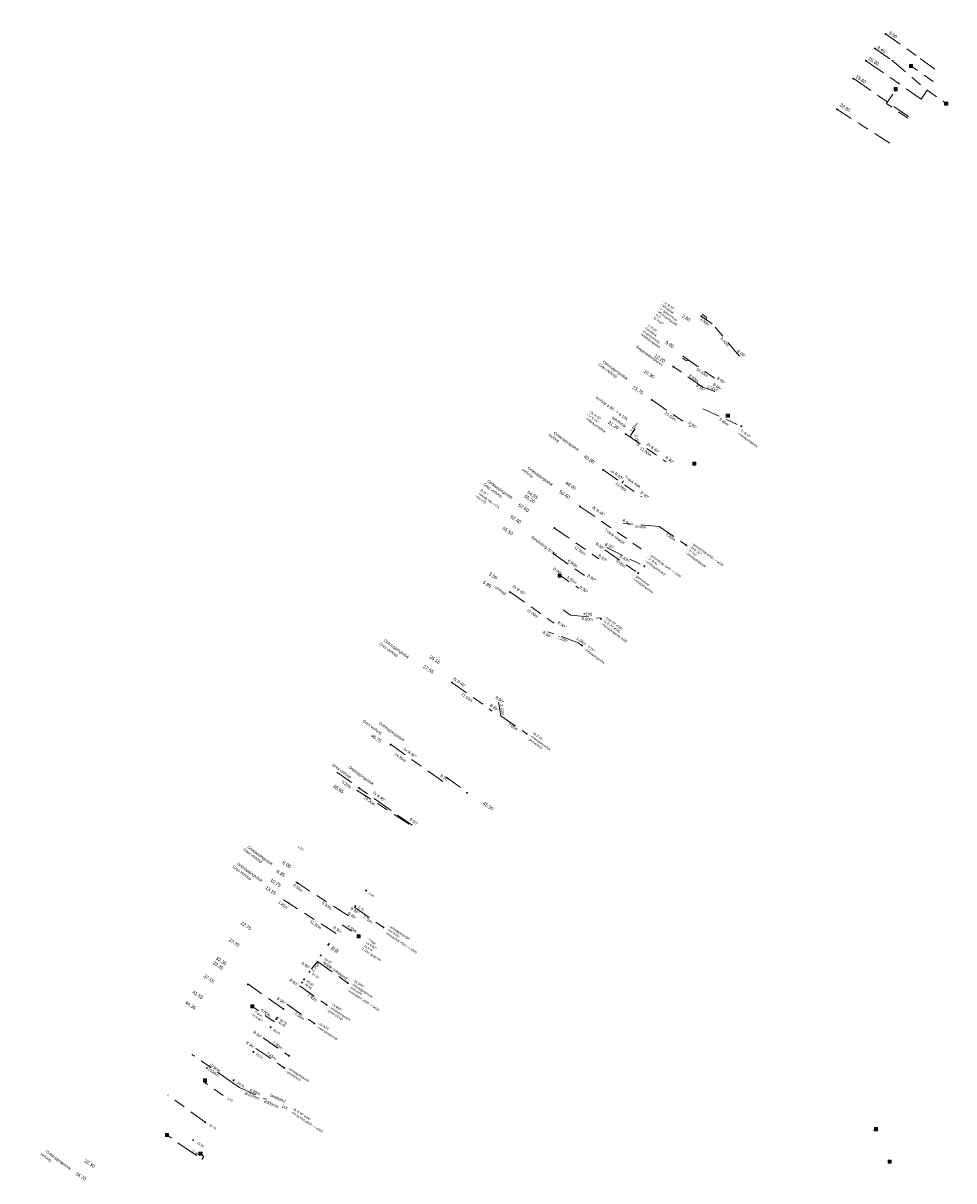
# Model space of a CAD drawing. Header units: inches. Extents: x 0 to 191500, y 0 to 342750.
# Tile 428 of 547: x 187984 to 188191, y 333904 to 334162. Entities that reach past the tile are written whole.
import ezdxf

# ---------------------------------------------------------------- set-up
doc = ezdxf.new("R2010")
doc.units = ezdxf.units.IN
doc.header["$MEASUREMENT"] = 0
doc.linetypes.add('RI-GWA_HUISAANSLUITING', pattern=[23, 4, -1.8, 2.6, -1.8, 4.6, -1.8, 4.6, -1.8])
doc.linetypes.add('RI-HWA_KOLKAANSLUITING', pattern=[4.3, 2.5, -1.8])
doc.layers.get('0').update_dxf_attribs({"lineweight": 20})
for name, color, linetype, lineweight in [('ECW', 150, 'Continuous', 20), ('N-WE-RI-GWA-MAATVOERING-T25', 30, 'RI-GWA_HUISAANSLUITING', 20), ('N-WE-RI-GWA_HUISAANSLUITING', 30, 'RI-GWA_HUISAANSLUITING', 20), ('N-WE-RI-GWA_RIOOLPUT_ONTSTOPPINGSPUT-G', 30, 'Continuous', 20), ('N-WE-RI-HWA_KOLK-S', 150, 'Continuous', 20), ('N-WE-RI-HWA_KOLKAANSLUITING', 150, 'RI-HWA_KOLKAANSLUITING', 20), ('N-WE-RI-INLAAT', 7, 'Continuous', 20), ('Tekst algemeen', 7, 'Continuous', 20)]:
    doc.layers.add(name, color=color, linetype=linetype, lineweight=lineweight)
picture_1 = doc.add_image_def('image1.ecw', size_in_pixel=(220000, 285000))

# ---------------------------------------------------------------- blocks, each defined once
blk = doc.blocks.new('A$C2C270354')
h = blk.add_hatch(color=256)
h.dxf.hatch_style = 1
edge = h.paths.add_edge_path()
edge.add_arc((0, 0), 0.1, 0, 360)
blk.add_circle((0, 0), 0.1)

msp = doc.modelspace()

# ---------------------------------------------------------------- linework, layer by layer
at = {"layer": 'N-WE-RI-GWA_HUISAANSLUITING'}
for p, q in [((188176.16521, 334159.93643), (188183.9274, 334154.45936)), ((188173.81178, 334156.67191), (188177.60373, 334154.06786)), ((188184.08768, 334145.40225), (188171.78236, 334153.98007)), ((188177.60373, 334154.06786), (188185.45757, 334147.37288)), ((188183.9274, 334154.45936), (188188.22493, 334151.29483)), ((188181.30652, 334141.48996), (188169.0012, 334150.06778)), ((188177.15495, 334135.60629), (188165.31968, 334143.14704)), ((188137.57334, 334095.30991), (188135.10951, 334097.0215)), ((188135.35701, 334097.37777), (188136.23265, 334096.76947)), ((188136.23265, 334096.76947), (188136.34143, 334096.16571)), ((188143.64226, 334088.1316), (188137.57334, 334095.30991)), ((188130.90993, 334087.68153), (188131.78558, 334087.07323)), ((188131.15742, 334088.03779), (188139.53445, 334082.2184)), ((188131.78558, 334087.07323), (188132.38934, 334087.182)), ((188135.43641, 334081.22906), (188128.86619, 334085.79329)), ((188138.16518, 334080.24733), (188135.43641, 334081.22906)), ((188124.09322, 334078.39469), (188132.71663, 334072.40413)), ((188135.48369, 334076.38733), (188144.04606, 334072.50841)), ((188118.23403, 334070.83675), (188127.26808, 334064.56093)), ((188119.42583, 334070.60883), (188120.3486, 334071.91592)), ((188119.42583, 334070.00883), (188119.42583, 334070.60883)), ((188113.22464, 334062.74935), (188121.84805, 334056.7588)), ((188117.4015, 334059.84775), (188117.75573, 334060.35591)), ((188108.07607, 334054.63688), (188116.37097, 334048.87453)), ((188125.71234, 334050.17797), (188117.74024, 334050.8456)), ((188125.71234, 334050.17797), (188131.78979, 334045.95605)), ((188102.4072, 334049.80677), (188112.26253, 334042.96042)), ((188113.63243, 334044.9324), (188121.06499, 334039.76911)), ((188113.99728, 334045.4576), (188122.42866, 334041.30165)), ((188102.18752, 334044.05699), (188109.49689, 334038.97928)), ((188102.18752, 334044.05699), (188109.49689, 334038.97928)), ((188092.47798, 334035.58131), (188102.29591, 334028.6008)), ((188104.35534, 334031.57802), (188105.97616, 334030.40628)), ((188105.97616, 334030.40628), (188112.841, 334029.71067)), ((188107.69818, 334024.23687), (188100.93581, 334026.7088)), ((188107.69818, 334024.23687), (188108.51653, 334023.66216)), ((188079.55662, 334015.40611), (188088.52177, 334009.03193)), ((188089.90135, 334010.99636), (188090.43542, 334007.94272)), ((188090.43542, 334007.94272), (188096.20494, 334003.9788)), ((188065.83523, 334001.60965), (188077.48992, 333993.32321)), ((188053.86324, 333995.36932), (188070.64851, 333983.58144)), ((188078.20596, 333994.34282), (188083.0491, 333990.80106)), ((188070.02039, 333983.84426), (188058.26656, 333991.39779)), ((188056.48445, 333963.37571), (188044.73062, 333970.92924)), ((188053.73379, 333959.43767), (188042.00465, 333966.97533)), ((188057.82386, 333965.2933), (188064.19911, 333960.88664)), ((188048.23489, 333951.56505), (188049.57764, 333953.17968)), ((188049.57764, 333953.17968), (188056.37454, 333948.39002)), ((188037.01341, 333946.08495), (188034.03459, 333948.22449)), ((188045.6008, 333947.7939), (188051.62645, 333943.58508)), ((188041.93259, 333942.6496), (188037.01341, 333946.08495)), ((188042.73766, 333943.69482), (188048.88628, 333939.40011)), ((188035.86613, 333933.85704), (188042.17605, 333929.53183)), ((188037.48048, 333936.16825), (188043.23876, 333932.18804)), ((188030.54686, 333926.24159), (188021.61035, 333932.48248)), ((188030.54686, 333926.24159), (188032.18659, 333925.09648)), ((188024.56483, 333917.36999), (188016.22, 333923.486)), ((188032.18659, 333925.09648), (188038.23292, 333922.45037))]:
    msp.add_line(p, q, dxfattribs=at)
at = {"layer": 'N-WE-RI-GWA_RIOOLPUT_ONTSTOPPINGSPUT-G'}
for p, q in [((188176.25534, 334159.97976), (188176.07508, 334159.8931)), ((188176.12188, 334160.02656), (188176.20854, 334159.8463)), ((188173.90191, 334156.71524), (188173.72165, 334156.62858)), ((188173.76845, 334156.76204), (188173.85511, 334156.58178)), ((188171.87249, 334154.0234), (188171.69223, 334153.93674)), ((188171.73903, 334154.0702), (188171.82569, 334153.88994)), ((188169.05617, 334149.98325), (188168.87592, 334149.89659)), ((188168.92272, 334150.03005), (188169.00937, 334149.8498)), ((188165.4098, 334143.19037), (188165.22955, 334143.10371)), ((188165.27635, 334143.23717), (188165.363, 334143.05692)), ((188135.19964, 334097.06483), (188135.01939, 334096.97817)), ((188135.06618, 334097.11163), (188135.15284, 334096.93138)), ((188131.24755, 334088.08112), (188131.0673, 334087.99447)), ((188131.11409, 334088.12792), (188131.20075, 334087.94767)), ((188128.95631, 334085.83662), (188128.77606, 334085.74996)), ((188128.82286, 334085.88342), (188128.90951, 334085.70316)), ((188124.17275, 334078.43473), (188123.99249, 334078.34808)), ((188124.03929, 334078.48153), (188124.12595, 334078.30128)), ((188118.37, 334070.76379), (188118.18975, 334070.67714)), ((188118.23655, 334070.81059), (188118.32321, 334070.63034)), ((188144.13618, 334072.55174), (188143.95593, 334072.46509)), ((188144.00273, 334072.59854), (188144.08938, 334072.41829)), ((188113.31476, 334062.79268), (188113.13451, 334062.70602)), ((188113.18131, 334062.83948), (188113.26797, 334062.65923)), ((188108.1662, 334054.6802), (188107.98594, 334054.59355)), ((188108.03274, 334054.727), (188108.1194, 334054.54675)), ((188102.36387, 334049.8969), (188102.45053, 334049.71664)), ((188102.49733, 334049.8501), (188102.31707, 334049.76344)), ((188131.87991, 334045.99938), (188131.69966, 334045.91273)), ((188131.74646, 334046.04618), (188131.83312, 334045.86593)), ((188102.27764, 334044.22531), (188102.09739, 334044.13866)), ((188102.14419, 334044.27211), (188102.23085, 334044.09186)), ((188121.15512, 334039.81244), (188120.97487, 334039.72579)), ((188121.02167, 334039.85924), (188121.10832, 334039.67899)), ((188122.51878, 334041.34498), (188122.33853, 334041.25833)), ((188122.38533, 334041.39178), (188122.47199, 334041.21153)), ((188092.55285, 334035.60316), (188092.37259, 334035.5165)), ((188092.41939, 334035.64995), (188092.50605, 334035.4697)), ((188112.85708, 334029.65329), (188112.67683, 334029.56664)), ((188112.72363, 334029.70009), (188112.81028, 334029.51984)), ((188108.60666, 334023.70549), (188108.42641, 334023.61883)), ((188108.4732, 334023.75229), (188108.55986, 334023.57204)), ((188079.63149, 334015.42796), (188079.45123, 334015.3413)), ((188079.49803, 334015.47476), (188079.58469, 334015.29451)), ((188096.2798, 334004.00065), (188096.09955, 334003.91399)), ((188096.14635, 334004.04744), (188096.23301, 334003.86719)), ((188065.96165, 334001.59484), (188065.7814, 334001.50819)), ((188065.8282, 334001.64164), (188065.91485, 334001.46139)), ((188059.03086, 333991.84685), (188058.85061, 333991.76019)), ((188058.89741, 333991.89365), (188058.98407, 333991.71339)), ((188083.01422, 333990.84438), (188082.83397, 333990.75773)), ((188082.88077, 333990.89118), (188082.96742, 333990.71093)), ((188045.20913, 333970.72297), (188045.02888, 333970.63631)), ((188045.07568, 333970.76977), (188045.16233, 333970.58951)), ((188043.30036, 333966.2439), (188043.12011, 333966.15724)), ((188043.16691, 333966.2907), (188043.25356, 333966.11045)), ((188064.39439, 333960.86239), (188064.21414, 333960.77573)), ((188064.26094, 333960.90918), (188064.34759, 333960.72893)), ((188034.17807, 333948.15478), (188033.99782, 333948.06812)), ((188034.04462, 333948.20157), (188034.13128, 333948.02132)), ((188056.46467, 333948.43334), (188056.28442, 333948.34669)), ((188056.33121, 333948.48014), (188056.41787, 333948.29989)), ((188051.71657, 333943.62841), (188051.53632, 333943.54175)), ((188051.58312, 333943.67521), (188051.66977, 333943.49496)), ((188048.97641, 333939.44344), (188048.79615, 333939.35678)), ((188048.84295, 333939.49024), (188048.92961, 333939.30999)), ((188043.32889, 333932.23136), (188043.14864, 333932.14471)), ((188043.19544, 333932.27816), (188043.28209, 333932.09791)), ((188042.26618, 333929.57516), (188042.08592, 333929.4885)), ((188042.13272, 333929.62196), (188042.21938, 333929.4417))]:
    msp.add_line(p, q, dxfattribs=at)
for centre in [(188176.16521, 334159.93643), (188173.81178, 334156.67191), (188171.78236, 334153.98007), (188168.96604, 334149.93992), (188165.31968, 334143.14704), (188135.10951, 334097.0215), (188131.15742, 334088.03779), (188128.86619, 334085.79329), (188124.08262, 334078.3914), (188118.27988, 334070.72047), (188144.04606, 334072.50841), (188113.22464, 334062.74935), (188108.07607, 334054.63688), (188102.4072, 334049.80677), (188131.78979, 334045.95605), (188102.18752, 334044.18199), (188121.06499, 334039.76911), (188122.42866, 334041.30165), (188092.46272, 334035.55983), (188112.76695, 334029.60996), (188108.51653, 334023.66216), (188079.54136, 334015.38463), (188096.18968, 334003.95732), (188065.87152, 334001.55152), (188058.94074, 333991.80352), (188082.9241, 333990.80106), (188045.11901, 333970.67964), (188043.21024, 333966.20057), (188064.30426, 333960.81906), (188034.08795, 333948.11145), (188056.37454, 333948.39002), (188051.62645, 333943.58508), (188048.88628, 333939.40011), (188043.23876, 333932.18804), (188042.17605, 333929.53183)]:
    msp.add_circle(centre, 0.1, dxfattribs=at)
at = {"layer": 'N-WE-RI-HWA_KOLK-S'}
for p, q in [((188181.51809, 334153.1307), (188181.51659, 334152.43425)), ((188181.51659, 334152.43425), (188182.21454, 334153.1292)), ((188181.51809, 334153.1307), (188182.21304, 334152.43275)), ((188182.21454, 334153.1292), (188181.51809, 334153.1307)), ((188182.21304, 334152.43275), (188182.21454, 334153.1292)), ((188181.51659, 334152.43425), (188182.21304, 334152.43275)), ((188178.08866, 334147.95513), (188178.08716, 334147.25867)), ((188178.08716, 334147.25867), (188178.78511, 334147.95363)), ((188178.08866, 334147.95513), (188178.78361, 334147.25718)), ((188178.78511, 334147.95363), (188178.08866, 334147.95513)), ((188178.78361, 334147.25718), (188178.78511, 334147.95363)), ((188178.08716, 334147.25867), (188178.78361, 334147.25718)), ((188189.33325, 334144.7245), (188189.33175, 334144.02805)), ((188189.33175, 334144.02805), (188190.0297, 334144.72301)), ((188189.33175, 334144.02805), (188190.0282, 334144.02655)), ((188189.33325, 334144.7245), (188190.0282, 334144.02655)), ((188190.0297, 334144.72301), (188189.33325, 334144.7245)), ((188190.0282, 334144.02655), (188190.0297, 334144.72301)), ((188140.68752, 334075.20797), (188140.68603, 334074.51152)), ((188140.68603, 334074.51152), (188141.38397, 334075.20648)), ((188140.68603, 334074.51152), (188141.38248, 334074.51003)), ((188140.68752, 334075.20797), (188141.38248, 334074.51003)), ((188141.38397, 334075.20648), (188140.68752, 334075.20797)), ((188141.38248, 334074.51003), (188141.38397, 334075.20648)), ((188133.24252, 334064.51897), (188133.24103, 334063.82252)), ((188133.24103, 334063.82252), (188133.93897, 334064.51748)), ((188133.24103, 334063.82252), (188133.93748, 334063.82103)), ((188133.24252, 334064.51897), (188133.93748, 334063.82103)), ((188133.93897, 334064.51748), (188133.24252, 334064.51897)), ((188133.93748, 334063.82103), (188133.93897, 334064.51748)), ((188103.22923, 334039.55604), (188103.22774, 334038.85959)), ((188103.22923, 334039.55604), (188103.92419, 334038.8581)), ((188103.92568, 334039.55455), (188103.22923, 334039.55604)), ((188103.22774, 334038.85959), (188103.92568, 334039.55455)), ((188103.22774, 334038.85959), (188103.92419, 334038.8581)), ((188103.92419, 334038.8581), (188103.92568, 334039.55455)), ((188058.41684, 333959.18795), (188058.41534, 333958.49149)), ((188058.41534, 333958.49149), (188059.11329, 333959.18645)), ((188058.41534, 333958.49149), (188059.11179, 333958.49)), ((188058.41684, 333959.18795), (188059.11179, 333958.49)), ((188059.11329, 333959.18645), (188058.41684, 333959.18795)), ((188059.11179, 333958.49), (188059.11329, 333959.18645)), ((188034.71282, 333943.55521), (188034.71133, 333942.85875)), ((188034.71133, 333942.85875), (188035.40928, 333943.55371)), ((188034.71133, 333942.85875), (188035.40778, 333942.85726)), ((188034.71282, 333943.55521), (188035.40778, 333942.85726)), ((188035.40928, 333943.55371), (188034.71282, 333943.55521)), ((188035.40778, 333942.85726), (188035.40928, 333943.55371)), ((188024.16954, 333927.02755), (188024.16805, 333926.33109)), ((188024.16805, 333926.33109), (188024.86599, 333927.02605)), ((188024.16805, 333926.33109), (188024.8645, 333926.3296)), ((188024.16954, 333927.02755), (188024.8645, 333926.3296)), ((188024.86599, 333927.02605), (188024.16954, 333927.02755)), ((188024.8645, 333926.3296), (188024.86599, 333927.02605)), ((188173.68352, 333916.19797), (188173.68203, 333915.50152)), ((188173.68203, 333915.50152), (188174.37997, 333916.19648)), ((188173.68352, 333916.19797), (188174.37848, 333915.50003)), ((188174.37997, 333916.19648), (188173.68352, 333916.19797)), ((188174.37848, 333915.50003), (188174.37997, 333916.19648)), ((188015.69656, 333914.88618), (188015.69507, 333914.18973)), ((188015.69507, 333914.18973), (188016.39302, 333914.88469)), ((188015.69507, 333914.18973), (188016.39152, 333914.18824)), ((188015.69656, 333914.88618), (188016.39152, 333914.18824)), ((188016.39302, 333914.88469), (188015.69656, 333914.88618)), ((188016.39152, 333914.18824), (188016.39302, 333914.88469)), ((188173.68203, 333915.50152), (188174.37848, 333915.50003)), ((188023.15721, 333910.73538), (188023.15572, 333910.03893)), ((188023.15572, 333910.03893), (188023.85367, 333910.73389)), ((188023.15721, 333910.73538), (188023.85217, 333910.03743)), ((188023.85367, 333910.73389), (188023.15721, 333910.73538)), ((188023.85217, 333910.03743), (188023.85367, 333910.73389)), ((188023.15572, 333910.03893), (188023.85217, 333910.03743)), ((188176.73652, 333908.95097), (188176.73503, 333908.25452)), ((188176.73503, 333908.25452), (188177.43297, 333908.94948)), ((188176.73503, 333908.25452), (188177.43148, 333908.25303)), ((188176.73652, 333908.95097), (188177.43148, 333908.25303)), ((188177.43297, 333908.94948), (188176.73652, 333908.95097)), ((188177.43148, 333908.25303), (188177.43297, 333908.94948))]:
    msp.add_line(p, q, dxfattribs=at)
at = {"layer": 'N-WE-RI-HWA_KOLKAANSLUITING'}
for p, q in [((188186.81518, 334149.29691), (188181.89305, 334152.72804)), ((188176.37105, 334144.44254), (188178.6243, 334147.67494)), ((188185.45757, 334147.37288), (188184.08768, 334145.40225)), ((188185.45757, 334147.37288), (188189.60918, 334144.47173)), ((188181.11954, 334141.13245), (188176.37105, 334144.44254)), ((188116.37097, 334048.87453), (188121.70328, 334045.15748)), ((188103.61508, 334039.2762), (188107.72146, 334036.42355)), ((188055.10643, 333961.40283), (188058.7956, 333958.82601)), ((188039.98905, 333939.75971), (188035.06987, 333943.19506)), ((188028.59012, 333923.33967), (188024.4908, 333926.20246)), ((188020.53954, 333911.40032), (188016.03029, 333914.54939)), ((188020.53954, 333911.40032), (188023.81899, 333909.11008)), ((188024.23892, 333909.76545), (188023.66965, 333910.18861)), ((188023.81899, 333909.11008), (188024.23892, 333909.76545))]:
    msp.add_line(p, q, dxfattribs=at)

# ---------------------------------------------------------------- block references
at = {"layer": 'N-WE-RI-INLAAT', "rotation": 0.06357443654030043}
for p in [(188060.40581, 333969.01364), (188057.99577, 333965.53943), (188051.97872, 333956.92498), (188052.09333, 333957.08906), (188050.31686, 333954.54575), (188046.59202, 333949.21299), (188047.79543, 333950.93588), (188046.13358, 333948.55665), (188042.00759, 333942.6496), (188040.40305, 333940.35241), (188040.63227, 333940.68058), (188039.14233, 333938.54748), (188035.30287, 333933.05064), (188030.89037, 333926.73338), (188024.56483, 333917.36999), (188021.8813, 333913.39021)]:
    msp.add_blockref('A$C2C270354', p, dxfattribs=at)

# ---------------------------------------------------------------- texts
at = {"layer": 'N-WE-RI-GWA-MAATVOERING-T25'}
for s, insert, char_height, width, attachment_point, rotation in [('3.60', (188177.00427, 334160.32329), 0.75, 14.6844, 4, 326), ('8.40', (188174.42012, 334157.04857), 0.75, 14.6844, 4, 326), ('10.80', (188172.46018, 334154.56986), 0.75, 14.6844, 4, 326), ('15.60', (188169.64387, 334150.52971), 0.75, 14.6844, 4, 326), ('22.80', (188166.10749, 334144.23172), 0.75, 14.6844, 4, 326), ('{\\fArial|b0|i0|c0|p34;2.60}', (188130.88853, 334097.18166), 0.75, 14.6844, 4, 327), ('{\\fProxy 1|b0|i0|c0|p72;\\C7;3.00m}', (188135.66737, 334095.55451), 0.63, 9.3094, 8, 324), ('{\\fArial|b0|i0|c0|p34;9.80}', (188127.19397, 334091.26575), 0.75, 14.6844, 4, 327), ('{\\fProxy 1|b0|i0|c0|p72;\\C7;9.40m}', (188140.07354, 334091.09531), 0.63, 9.3094, 8, 311), ('{\\fArial|b0|i0|c0|p34;12.20}', (188124.75787, 334088.31296), 0.75, 14.6844, 4, 327), ('{\\fArial|b0|i0|c0|p34;16.90}', (188122.39663, 334084.82273), 0.75, 14.6844, 4, 327), ('{\\fProxy 1|b0|i0|c0|p72;\\C7;8.00m}', (188133.26213, 334082.9129), 0.63, 9.3094, 8, 324), ('{\\fProxy 1|b0|i0|c0|p72;\\C7;10.20m}', (188135.08105, 334084.23265), 0.63, 9.3094, 8, 324), ('{\\fArial|b0|i0|c0|p34;21.75}', (188119.91714, 334081.2618), 0.75, 14.6844, 4, 327), ('{\\fProxy 1|b0|i0|c0|p72;\\C7;2.90m}', (188137.50643, 334080.6076), 0.63, 9.3094, 8, 340.2596791), ('{\\fProxy 1|b0|i0|c0|p72;\\C7;10.50m}', (188128.06503, 334074.4721), 0.63, 9.3094, 8, 324), ('{\\fArial|b0|i0|c0|p34;31.30}', (188114.4302, 334073.46071), 0.75, 14.6844, 4, 327), ('{\\fProxy 1|b0|i0|c0|p72;\\C7;1.60m}', (188120.38899, 334072.0902), 0.63, 9.3094, 8, 54), ('{\\fProxy 1|b0|i0|c0|p72;9.40m}', (188139.9962, 334073.16659), 0.63, 9.3094, 8, 324), ('{\\fProxy 1|b0|i0|c0|p72;\\C7;0.60m}', (188120.50231, 334069.24914), 0.63, 9.3094, 8, 285), ('{\\fArial|b0|i0|c0|p34;40.80}', (188109.05613, 334065.86428), 0.75, 14.6844, 4, 327), ('{\\fProxy 1|b0|i0|c0|p72;\\C7;11.00m}', (188122.56538, 334066.55502), 0.63, 9.3094, 8, 324), ('{\\fArial|b0|i0|c0|p34;54.55}', (188096.4242, 334057.9125), 0.75, 14.6844, 4, 327), ('{\\fArial|b0|i0|c0|p34;50.40}', (188103.56118, 334058.01363), 0.75, 14.6844, 4, 327), ('{\\fArial|b0|i0|c0|p34;48.00}', (188104.93045, 334059.98469), 0.75, 14.6844, 4, 327), ('{\\fProxy 1|b0|i0|c0|p72;\\C7;10.50m}', (188117.04475, 334058.72648), 0.63, 9.3094, 8, 324), ('{\\fArial|b0|i0|c0|p34;57.60}', (188094.42589, 334055.03594), 0.75, 14.6844, 4, 327), ('{\\fArial|b0|i0|c0|p34;55.20}', (188095.7958, 334057.00792), 0.75, 14.6844, 4, 327), ('{\\fArial|b0|i0|c0|p34;62.40}', (188092.65988, 334052.44739), 0.75, 14.6844, 4, 327), ('{\\fArial|b0|i0|c0|p34;65.50}', (188090.88445, 334049.89166), 0.75, 14.6844, 4, 327), ('{\\fProxy 1|b0|i0|c0|p72;\\C7;8.00m}', (188121.61545, 334049.75961), 0.63, 9.3094, 8, 356), ('{\\fProxy 1|b0|i0|c0|p72;7.40m}', (188128.09929, 334047.55459), 0.63, 9.3094, 8, 325.8323203), ('{\\fProxy 1|b0|i0|c0|p72;\\C7;12.00m}', (188107.89963, 334044.50657), 0.63, 9.3094, 8, 324), ('{\\fProxy 1|b0|i0|c0|p72;\\C7;8.90m}', (188106.26536, 334041.6498), 0.63, 9.3094, 8, 324), ('{\\fProxy 1|b0|i0|c0|p72;9.05m}', (188117.04555, 334041.61525), 0.63, 9.3094, 8, 324.9268768), ('{\\fProxy 1|b0|i0|c0|p72;\\C7;9.40m}', (188117.90312, 334042.68794), 0.63, 9.3094, 8, 334), ('{\\fArial|b0|i0|c0|p34;3.55}', (188087.87959, 334039.74244), 0.75, 14.6844, 4, 327), ('{\\fArial|b0|i0|c0|p34;5.95}', (188086.51949, 334037.85044), 0.75, 14.6844, 4, 327), ('{\\fProxy 1|b0|i0|c0|p72;5.00m}', (188106.09143, 334037.98155), 0.63, 9.3094, 8, 324), ('{\\fProxy 1|b0|i0|c0|p72;\\C7;12.00m}', (188097.2971, 334030.55977), 0.63, 9.3094, 8, 324), ('{\\fProxy 1|b0|i0|c0|p72;6.90m}', (188109.67782, 334029.20013), 0.63, 9.3094, 8, 355), ('{\\fProxy 1|b0|i0|c0|p72;7.20m}', (188104.05078, 334024.75932), 0.63, 9.3094, 8, 340), ('{\\fProxy 1|b0|i0|c0|p72;1.00m}', (188108.17245, 334024.35129), 0.63, 9.3094, 8, 326), ('{\\fArial|b0|i0|c0|p34;27.55}', (188073.20548, 334019.03841), 0.75, 14.6844, 4, 327), ('{\\fArial|b0|i0|c0|p34;25.15}', (188074.62591, 334021.19011), 0.75, 14.6844, 4, 327), ('{\\fProxy 1|b0|i0|c0|p72;\\C7;11.00m}', (188082.7042, 334011.81467), 0.63, 9.3094, 8, 324), ('{\\fProxy 1|b0|i0|c0|p72;3.10m}', (188090.42626, 334009.32557), 0.63, 9.3094, 8, 280), ('{\\fProxy 1|b0|i0|c0|p72;7.00m}', (188092.97239, 334005.25541), 0.63, 9.3094, 8, 325), ('{\\fArial|b0|i0|c0|p34;46.75}', (188061.55657, 334003.67076), 0.75, 14.6844, 4, 327), ('{\\fProxy 1|b0|i0|c0|p72;\\C7;14.30m}', (188067.83085, 333998.4312), 0.63, 9.3094, 8, 324), ('{\\fProxy 1|b0|i0|c0|p72;\\C7;6.20m}', (188055.86432, 333992.39476), 0.63, 9.3094, 8, 324), ('{\\fArial|b0|i0|c0|p34;58.65}', (188053.16078, 333992.38239), 0.75, 14.6844, 4, 327), ('{\\fProxy 1|b0|i0|c0|p72;\\C7;14.20m}', (188060.98943, 333988.68942), 0.63, 9.3094, 8, 324), ('45.50', (188086.53357, 333988.56611), 0.75, 14.6844, 4, 327), ('{\\fArial|b0|i0|c0|p34;1.50}', (188045.40677, 333979.04772), 0.5, 4.8915, 1, 325), ('{\\fArial|b0|i0|c0|p34;6.00}', (188041.86772, 333975.35753), 0.75, 14.6844, 4, 327), ('{\\fArial|b0|i0|c0|p34;8.35}', (188040.52831, 333973.43994), 0.75, 14.6844, 4, 327), ('{\\fArial|b0|i0|c0|p34;13.15}', (188038.04706, 333969.76514), 0.75, 14.6844, 4, 327), ('{\\fArial|b0|i0|c0|p34;10.75}', (188039.15029, 333971.46706), 0.75, 14.6844, 4, 327), ('{\\fProxy 1|b0|i0|c0|p72;\\C7;0.50m}', (188045.05571, 333969.34378), 0.63, 9.3094, 8, 324), ('{\\fArial|b0|i0|c0|p34;1.50}', (188061.17468, 333968.70175), 0.5, 4.8915, 1, 325), ('{\\fProxy 1|b0|i0|c0|p72;\\C7;1.45m}', (188041.71728, 333965.54194), 0.63, 9.3094, 8, 324), ('{\\fProxy 1|b0|i0|c0|p72;\\C7;8.30m}', (188051.45238, 333965.42531), 0.63, 9.3094, 8, 324), ('{\\fArial|b0|i0|c0|p34;5.70}', (188058.96523, 333965.60111), 0.5, 4.8915, 1, 325), ('{\\fProxy 1|b0|i0|c0|p72;\\C7;12.50m}', (188049.00012, 333961.13711), 0.63, 9.3094, 8, 324), ('{\\fProxy 1|b0|i0|c0|p72;7.75m}', (188060.60301, 333962.34086), 0.63, 9.3094, 8, 324), ('{\\fArial|b0|i0|c0|p34;22.75}', (188032.54816, 333961.89252), 0.75, 14.6844, 4, 327), ('{\\fProxy 1|b0|i0|c0|p72;4.50m}', (188057.09787, 333960.23688), 0.63, 9.3094, 8, 324), ('{\\fArial|b0|i0|c0|p34;27.35}', (188029.91408, 333958.12137), 0.75, 14.6844, 4, 327), ('{\\fArial|b0|i0|c0|p34;16.20}', (188052.68852, 333956.39772), 0.5, 4.8915, 1, 325), ('{\\fArial|b0|i0|c0|p34;16.00}', (188053.00416, 333956.76559), 0.5, 4.8915, 1, 325), ('33.35', (188026.3404, 333953.02538), 0.75, 14.6844, 4, 327), ('{\\fArial|b0|i0|c0|p34;32.35}', (188027.05094, 333954.02229), 0.75, 14.6844, 4, 327), ('{\\fProxy 1|b0|i0|c0|p72;2.10m}', (188049.38452, 333951.8424), 0.63, 9.3094, 8, 50), ('{\\fArial|b0|i0|c0|p34;19.10}', (188051.37338, 333954.10111), 0.5, 4.8915, 1, 325), ('{\\fArial|b0|i0|c0|p34;37.15}', (188024.30232, 333950.08718), 0.75, 14.6844, 4, 327), ('{\\fArial|b0|i0|c0|p34;23.50}', (188048.58529, 333950.7377), 0.5, 4.8915, 1, 325), ('{\\fArial|b0|i0|c0|p34;26.40}', (188046.95454, 333948.37281), 0.5, 4.8915, 1, 325), ('{\\fArial|b0|i0|c0|p34;25.60}', (188047.37538, 333949.10856), 0.5, 4.8915, 1, 325), ('{\\fArial|b0|i0|c0|p34;44.35}', (188020.1794, 333944.18451), 0.75, 14.6844, 4, 327), ('{\\fArial|b0|i0|c0|p34;41.55}', (188021.79375, 333946.49573), 0.75, 14.6844, 4, 327), ('{\\fProxy 1|b0|i0|c0|p72;7.35m}', (188048.20515, 333944.94038), 0.63, 9.3094, 8, 324), ('{\\fProxy 1|b0|i0|c0|p72;6.00m}', (188037.86013, 333941.54485), 0.63, 9.3094, 8, 324), ('{\\fProxy 1|b0|i0|c0|p72;7.50m}', (188045.4035, 333940.79835), 0.63, 9.3094, 8, 324), ('{\\fArial|b0|i0|c0|p34;36.45}', (188041.05108, 333939.99935), 0.5, 4.8915, 1, 325), ('{\\fArial|b0|i0|c0|p34;36.05}', (188041.41931, 333940.52489), 0.5, 4.8915, 1, 325), ('{\\fArial|b0|i0|c0|p34;38.65}', (188039.89375, 333938.28081), 0.5, 4.8915, 1, 325), ('{\\fProxy 1|b0|i0|c0|p72;7.00m}', (188040.47504, 333934.28816), 0.63, 9.3094, 8, 324), ('{\\fArial|b0|i0|c0|p34;45.35}', (188036.07963, 333932.8571), 0.5, 4.8915, 1, 325), ('{\\fProxy 1|b0|i0|c0|p72;7.65m}', (188039.11495, 333931.87832), 0.63, 9.3094, 8, 324), ('{\\fProxy 1|b0|i0|c0|p72;10.90m}', (188026.50591, 333929.24998), 0.63, 9.3094, 8, 325), ('{\\fArial|b0|i0|c0|p34;53.05}', (188031.96053, 333926.44749), 0.5, 4.8915, 1, 325), ('{\\fProxy 1|b0|i0|c0|p72;6.60m}', (188035.52708, 333923.82998), 0.63, 9.3094, 8, 336), ('{\\fArial|b0|i0|c0|p34;3.50}', (188029.66029, 333923.05378), 0.5, 4.8915, 1, 325), ('{\\fArial|b0|i0|c0|p34;10.70}', (188025.635, 333917.0841), 0.5, 4.8915, 1, 325), ('{\\fArial|b0|i0|c0|p34;17.90}', (188021.75683, 333911.35943), 0.5, 4.8915, 1, 325), ('{\\fArial|b0|i0|c0|p34;15.50}', (188022.95147, 333913.10432), 0.5, 4.8915, 1, 325), ('{\\fArial|b0|i0|c0|p34;32.30}', (187997.71523, 333908.91308), 0.75, 14.6844, 4, 327), ('{\\fArial|b0|i0|c0|p34;34.70}', (187995.74389, 333906.06366), 0.75, 14.6844, 4, 327)]:
    msp.add_mtext(s, dxfattribs=dict(at, insert=insert, char_height=char_height, width=width, attachment_point=attachment_point, rotation=rotation))
at = {"layer": 'Tekst algemeen'}
for s, insert, char_height, width, attachment_point, rotation in [('{\\fProxy 1|b0|i0|c0|p72;\\C2;- 1x B 15°\\P- Spruitstuk\\P\\fProxy 1|b0|i0|c0|p8;- 1x gresverloop\\P- ontstoppingsstuk\\P- mof\\P- 1x B 90°}', (188126.79801, 334100.57078), 0.5, 9.3094, 1, 324), ('{\\fProxy 1|b0|i0|c0|p72;\\C2;- 3x B 45°\\P- Spruitstuk\\P\\fProxy 1|b0|i0|c0|p8;- 2x gresverloop\\P- ontstoppingsstuk}', (188122.9959, 334095.57265), 0.5, 9.3094, 1, 324), ('{\\fProxy 1|b0|i0|c0|p72;\\C7;Regenwaterafvoer}', (188123.27406, 334087.7908), 0.63, 9.3094, 8, 324), ('{\\fProxy 1|b0|i0|c0|p72;\\C7;B 90°}', (188143.84827, 334088.4625), 0.63, 9.3094, 8, 324), ('{\\fProxy 1|b0|i0|c0|p72;\\C7;Gres verloop}', (188114.01172, 334084.49087), 0.63, 9.3093726, 8, 324.3128084), ('{\\fProxy 1|b0|i0|c0|p72;\\C7;Ontstoppingsstuk}', (188115.66027, 334084.59208), 0.63, 9.3094, 8, 324.3128084), ('{\\fProxy 1|b0|i0|c0|p72;\\C7;B 90°}', (188139.37868, 334082.44391), 0.63, 9.3094, 8, 324), ('{\\fProxy 1|b0|i0|c0|p72;\\C7;B 15°}', (188134.72419, 334080.80445), 0.63, 9.3094, 8, 324), ('{\\fProxy 1|b0|i0|c0|p72;\\C7;B 90°}', (188138.45671, 334081.0249), 0.63, 9.3094, 8, 324), ('{\\fProxy 1|b0|i0|c0|p72;\\C7;verloop ø 80 --> ø 125}', (188114.86061, 334076.11915), 0.63, 12.8228428, 8, 324), ('{\\fProxy 1|b0|i0|c0|p8;\\C2;- \\fProxy 1|b0|i0|c0|p72;2x B 45°\\P\\fProxy 1|b0|i0|c0|p8;- 1x B 15°\\P- ontstoppingsstuk}', (188110.34193, 334076.07382), 0.5, 9.3094, 1, 324), ('{\\fProxy 1|b0|i0|c0|p72;\\C7;spruitstuk}', (188116.50491, 334073.07552), 0.63, 12.8228, 8, 324), ('{\\fProxy 1|b0|i0|c0|p72;\\C7;B 90°}', (188133.05787, 334072.48658), 0.63, 9.3094, 8, 324), ('{\\fProxy 1|b0|i0|c0|p72;\\C7;verloop}', (188101.98671, 334069.48744), 0.63, 9.3094, 8, 324), ('{\\fProxy 1|b0|i0|c0|p72;\\C7;Ontstoppingsstuk}', (188104.75692, 334068.73488), 0.63, 9.3094, 8, 324.3128084), ('{\\fProxy 1|b0|i0|c0|p72;\\C2;- 2x B 45°\\P\\fProxy 1|b0|i0|c0|p8;- ontstoppingsstuk}', (188143.79232, 334072.06888), 0.5, 9.3094, 1, 324), ('{\\fProxy 1|b0|i0|c0|p72;\\C7;2x B 45°}', (188124.18658, 334067.3914), 0.63, 9.3094, 8, 324), ('{\\fProxy 1|b0|i0|c0|p72;\\C7;B 90°}', (188127.87157, 334064.75123), 0.63, 9.3094, 8, 324), ('{\\fProxy 1|b0|i0|c0|p72;\\C7;verloop}', (188096.16221, 334061.65348), 0.63, 9.3094, 8, 324), ('{\\fProxy 1|b0|i0|c0|p72;\\C7;Ontstoppingsstuk}', (188098.95234, 334060.92657), 0.63, 9.3094, 8, 324.3128084), ('{\\fProxy 1|b0|i0|c0|p72;\\C7;2x B 90°}', (188116.1112, 334061.46428), 0.63, 9.3094, 8, 324), ('{\\fProxy 1|b0|i0|c0|p72;\\C7;Ontstoppingsstuk}', (188089.98503, 334058.01877), 0.63, 9.3094, 8, 324.3128084), ('{\\fProxy 1|b0|i0|c0|p72;\\C7;T-stuk kolk}', (188119.61374, 334059.85099), 0.63, 9.3094, 8, 324), ('{\\fProxy 1|b0|i0|c0|p72;\\C2;- B 15 ° \\P- verloop 160-->125\\P- mof 125}', (188085.83935, 334058.71337), 0.5, 9.3094, 1, 324), ('{\\fProxy 1|b0|i0|c0|p72;\\C7;Gres verloop}', (188088.36033, 334057.81207), 0.63, 9.3093726, 8, 324.3128084), ('{\\fProxy 1|b0|i0|c0|p72;\\C7;B 90°}', (188122.34439, 334056.9135), 0.63, 9.3094, 8, 324), ('{\\fProxy 1|b0|i0|c0|p72;\\C7;2x B 45°}', (188112.03093, 334053.33985), 0.63, 9.3094, 8, 324), ('{\\fProxy 1|b0|i0|c0|p72;\\C7;B 90°}', (188118.33014, 334050.76872), 0.63, 9.3094, 8, 324), ('{\\fProxy 1|b0|i0|c0|p72;\\C7;Aansluiting op put}', (188099.80263, 334045.4741), 0.63, 9.3094, 8, 324), ('{\\fProxy 1|b0|i0|c0|p72;\\C7;T-stuk stroom}', (188115.66163, 334047.69306), 0.63, 9.3094, 8, 324), ('{\\fProxy 1|b0|i0|c0|p72;\\C7;B 90°}', (188112.35748, 334045.51734), 0.63, 9.3094, 8, 324), ('{\\fProxy 1|b0|i0|c0|p72;\\C7;B 90°}', (188114.51043, 334045.49593), 0.63, 9.3094, 8, 333.8315462), ('{\\fProxy 1|b0|i0|c0|p8;\\C2;- gresverloop ø200 --> ø125\\P\\fProxy 1|b0|i0|c0|p72;- 2x B 15 °\\P- 4x mof\\P- ontstoppingsstuk}', (188133.19202, 334046.70771), 0.5, 14.9973, 1, 324), ('{\\fProxy 1|b0|i0|c0|p72;\\C7;B 90°}', (188112.95239, 334042.86072), 0.63, 9.3094, 8, 324), ('{\\fProxy 1|b0|i0|c0|p8;\\C2;- gresverloop ø200 --> ø125\\P\\fProxy 1|b0|i0|c0|p72;- 2x B 45 ° \\P- ontstoppingsstuk}', (188123.72302, 334044.19434), 0.5, 14.9973411, 1, 324), ('{\\fProxy 1|b0|i0|c0|p72;\\C7;B 90°}', (188102.87781, 334039.96785), 0.63, 9.3094, 8, 324), ('{\\fProxy 1|b0|i0|c0|p72;\\C7;2x B 45°}', (188094.30435, 334035.74514), 0.63, 9.3094, 8, 324), ('{\\fProxy 1|b0|i0|c0|p72;\\C7;B 90°}', (188110.50694, 334038.43428), 0.63, 9.3094, 8, 324), ('{\\fProxy 1|b0|i0|c0|p8;\\C2;- gresverloop\\P\\fProxy 1|b0|i0|c0|p72;- ontstoppingsstuk}', (188120.4443, 334039.60399), 0.5, 14.9973, 1, 324), ('{\\fProxy 1|b0|i0|c0|p72;\\C7;verloop}', (188090.10787, 334035.51749), 0.63, 9.3094, 8, 324), ('{\\fProxy 1|b0|i0|c0|p72;\\C7;B 90°}', (188108.73152, 334035.87855), 0.63, 9.3094, 8, 324), ('{\\fProxy 1|b0|i0|c0|p72;ø160}', (188109.79253, 334030.33213), 0.63, 9.3094, 8, 355), ('{\\fProxy 1|b0|i0|c0|p8;\\C2;- 2x B 45° ø160\\P- 1x B 30° ø160\\P\\fProxy 1|b0|i0|c0|p72;- ontstoppingsstuk ø160}', (188113.73241, 334030.30757), 0.5, 14.9973, 1, 324), ('{\\fProxy 1|b0|i0|c0|p72;\\C7;B 90°}', (188100.54143, 334025.83549), 0.63, 9.3094, 8, 324), ('{\\fProxy 1|b0|i0|c0|p72;\\C7;B 90°}', (188103.87906, 334027.97033), 0.63, 9.3094, 8, 324), ('{\\fProxy 1|b0|i0|c0|p72;\\C7;Gres verloop}', (188065.16696, 334022.28606), 0.63, 9.3093726, 8, 324.3128084), ('{\\fProxy 1|b0|i0|c0|p72;\\C7;Ontstoppingsstuk}', (188066.93128, 334022.4929), 0.63, 9.3094, 8, 324.3128084), ('{\\fProxy 1|b0|i0|c0|p72;\\C2;- B 15 °\\P- ontstoppingsstuk}', (188109.69902, 334023.86087), 0.5, 14.9973, 1, 324), ('{\\fProxy 1|b0|i0|c0|p72;\\C7;2x B 45°}', (188081.02568, 334015.19321), 0.63, 9.3094, 8, 324), ('{\\fProxy 1|b0|i0|c0|p72;\\C7;B 90°}', (188090.03297, 334011.26763), 0.63, 9.3094, 8, 324), ('{\\fProxy 1|b0|i0|c0|p72;\\C7;B 90°}', (188088.77565, 334009.55745), 0.63, 9.3094, 8, 324), ('{\\fProxy 1|b0|i0|c0|p72;\\C7;Gres verloop}', (188061.53119, 334005.01993), 0.63, 9.3093726, 8, 324.3128084), ('{\\fProxy 1|b0|i0|c0|p72;\\C7;Ontstoppingsstuk}', (188065.85418, 334004.02876), 0.63, 9.3094, 8, 324.3128084), ('{\\fProxy 1|b0|i0|c0|p72;\\C2;- 3x B 45°\\P- ontstoppingsstuk\\P- gresverloop}', (188097.54437, 334004.59538), 0.5, 14.9973, 1, 324), ('{\\fProxy 1|b0|i0|c0|p72;\\C7;2x B 45°}', (188069.99383, 333999.4845), 0.63, 9.3094, 8, 324), ('{\\fProxy 1|b0|i0|c0|p72;\\C7;Gres verloop}', (188054.68978, 333995.27816), 0.63, 9.3093726, 8, 324.3128084), ('{\\fProxy 1|b0|i0|c0|p72;\\C7;Ontstoppingsstuk}', (188059.01276, 333994.28698), 0.63, 9.3094, 8, 324.3128084), ('{\\fProxy 1|b0|i0|c0|p72;\\C7;B 90°}', (188077.7438, 333993.84874), 0.63, 9.3094, 8, 324), ('{\\fProxy 1|b0|i0|c0|p72;\\C7;2x B 45°}', (188063.15241, 333989.74272), 0.63, 9.3094, 8, 324), ('{\\fProxy 1|b0|i0|c0|p72;\\C7;B 90°}', (188070.90238, 333984.10696), 0.63, 9.3094, 8, 324), ('{\\fProxy 1|b0|i0|c0|p72;\\C7;Gres verloop}', (188034.88696, 333976.39882), 0.63, 9.3093726, 8, 324.3128084), ('{\\fProxy 1|b0|i0|c0|p72;\\C7;Ontstoppingsstuk}', (188036.49734, 333976.42514), 0.63, 9.3094, 8, 324.3128084), ('{\\fProxy 1|b0|i0|c0|p72;\\C7;Ontstoppingsstuk}', (188034.19173, 333972.72584), 0.63, 9.3094, 8, 324.3128084), ('{\\fProxy 1|b0|i0|c0|p72;\\C7;Gres verloop}', (188032.47047, 333972.58879), 0.63, 9.3093726, 8, 324.3128084), ('{\\fProxy 1|b0|i0|c0|p72;\\C7;B 90°}', (188057.75296, 333964.29944), 0.63, 9.3094, 8, 324), ('{\\fProxy 1|b0|i0|c0|p72;\\C7;B 90°}', (188057.10625, 333963.17604), 0.63, 9.3094, 8, 324), ('{\\fProxy 1|b0|i0|c0|p72;\\C7;B 90°}', (188053.86638, 333960.0145), 0.63, 9.3094, 8, 324), ('{\\fProxy 1|b0|i0|c0|p72;\\C2;- ontstoppingsstuk\\P- mof ø160\\P- verloopstuk ø160 --> ø125}', (188065.60212, 333961.45576), 0.5, 14.9973, 1, 326.8239455), ('{\\fProxy 1|b0|i0|c0|p72;\\C2;- T-stuk\\P- 1x B 90\\fProxy 1|b0|i0|c0|p8;°\\P\\fProxy 1|b0|i0|c0|p72;- 1x mof\\P- 1.00m opzet PP}', (188060.73677, 333958.60949), 0.5, 14.9973, 1, 327), ('{\\fProxy 1|b0|i0|c0|p72;\\C7;B 90°}', (188046.79008, 333952.06617), 0.63, 9.3094, 8, 324), ('{\\fProxy 1|b0|i0|c0|p72;lengte onbekend}', (188053.22415, 333950.82314), 0.63, 9.3094, 8, 324), ('{\\fProxy 1|b0|i0|c0|p72;\\C7;B 90°}', (188044.15599, 333948.29502), 0.63, 9.3094, 8, 324), ('{\\fProxy 1|b0|i0|c0|p72;\\C2;- 2x B45\\fProxy 1|b0|i0|c0|p8;°\\P\\fProxy 1|b0|i0|c0|p72;- ontstoppingsstuk\\P- mof ø160\\P- verloopstuk ø160 --> ø125}', (188057.70288, 333949.28075), 0.5, 14.9973, 1, 327), ('{\\fProxy 1|b0|i0|c0|p72;\\C7;B 90°}', (188041.29285, 333944.19594), 0.63, 9.3094, 8, 324), ('{\\fProxy 1|b0|i0|c0|p72;\\C2;- T-stuk\\P- 1x B 90\\fProxy 1|b0|i0|c0|p8;°}', (188035.39622, 333942.54629), 0.5, 14.9973, 1, 325.2225646), ('{\\fProxy 1|b0|i0|c0|p72;\\C2;- 2x B30\\fProxy 1|b0|i0|c0|p8;°\\P\\fProxy 1|b0|i0|c0|p72;- ontstoppingsstuk\\P- gresverloop}', (188052.77382, 333944.10519), 0.5, 14.9973, 1, 327), ('{\\fProxy 1|b0|i0|c0|p72;\\C2;- 2x B45\\fProxy 1|b0|i0|c0|p8;°\\P\\fProxy 1|b0|i0|c0|p72;- ontstoppingsstuk}', (188049.88208, 333939.81363), 0.5, 14.9973, 1, 327), ('{\\fProxy 1|b0|i0|c0|p72;\\C7;B 90°}', (188036.03566, 333936.66938), 0.63, 9.3094, 8, 324), ('{\\fProxy 1|b0|i0|c0|p72;\\C7;B 90°}', (188034.42131, 333934.35816), 0.63, 9.3094, 8, 324), ('{\\fProxy 1|b0|i0|c0|p72;\\C7;ø250mm}', (188025.97608, 333928.43105), 0.63, 9.3094, 8, 325.3431848), ('{\\fProxy 1|b0|i0|c0|p72;\\C2;- ontstoppingsstuk\\P- gresverloop}', (188043.08781, 333929.80022), 0.5, 14.9973, 1, 327), ('{\\fProxy 1|b0|i0|c0|p72;\\C7;ø250mm}', (188034.95392, 333922.98344), 0.63, 9.3094, 8, 336.4012945), ('{\\fProxy 1|b0|i0|c0|p72;bestaand}', (188040.62459, 333922.44348), 0.63, 9.3094, 8, 336), ('{\\fProxy 1|b0|i0|c0|p72;ø300mm}', (188039.19107, 333921.15237), 0.63, 9.3094, 8, 336), ('{\\fProxy 1|b0|i0|c0|p72;put}', (188042.12771, 333920.31048), 0.63, 9.3094, 8, 336), ('{\\fProxy 1|b0|i0|c0|p72;\\C2;- 2x B 90\\fProxy 1|b0|i0|c0|p8;°\\fProxy 1|b0|i0|c0|p72; ø200\\P- verloopstuk ø250 --> ø200}', (188044.10416, 333920.80548), 0.5, 14.9973, 1, 327), ('{\\fProxy 1|b0|i0|c0|p72;\\C7;Ontstoppingsstuk}', (187991.5504, 333908.57694), 0.63, 9.3094, 8, 324.3128084), ('{\\fProxy 1|b0|i0|c0|p72;\\C7;verloop}', (187988.77001, 333909.22537), 0.63, 9.3094, 8, 324)]:
    msp.add_mtext(s, dxfattribs=dict(at, insert=insert, char_height=char_height, width=width, attachment_point=attachment_point, rotation=rotation))

# ---------------------------------------------------------------- pictures from other files: only their frames are drawn
at = {"layer": 'ECW'}
image = msp.add_image(picture_1, insert=(180500, 328500), size_in_units=(11000, 14250), dxfattribs=at)
image.dxf.flags = 7

doc.saveas('drawing.dxf')
